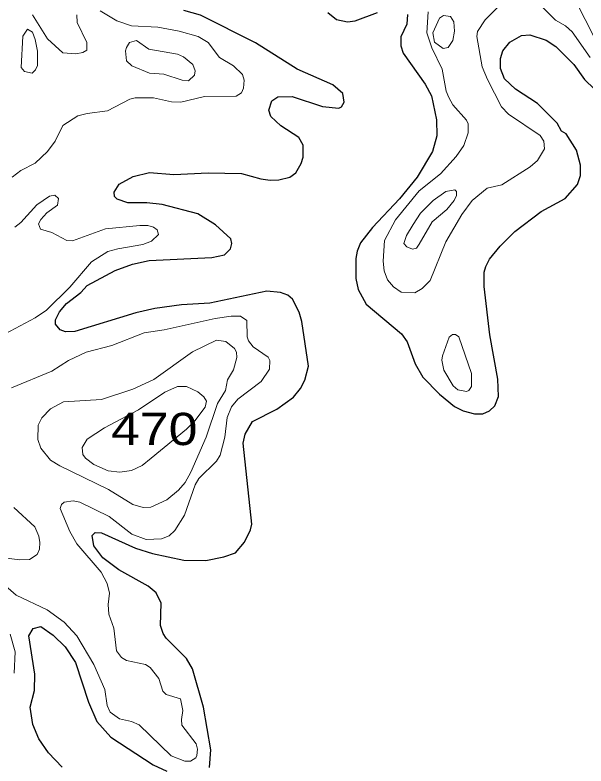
# Model space of a CAD drawing. Extents: x 577 to 602.9, y 7483.8 to 7511.6.
# Drawn here: x 588.281 to 589.694, y 7508.784 to 7510.642 of the extents above; entities that cross this region are included whole.
import ezdxf
from ezdxf.enums import TextEntityAlignment as Align

# ---------------------------------------------------------------- set-up
doc = ezdxf.new("R2010")
doc.units = 0
doc.header["$LTSCALE"] = 0.032
doc.layers.add('1', color=7, linetype='Continuous', lineweight=25)
doc.layers.add('2', color=7, linetype='Continuous', lineweight=13)
doc.layers.add('61', color=7, linetype='Continuous')

msp = doc.modelspace()

# ---------------------------------------------------------------- linework, layer by layer
at = {"layer": '1'}
for points in [[(588.753, 7509.2922), (588.7975, 7509.3009), (588.8269, 7509.3113), (588.8492, 7509.3375), (588.8635, 7509.3677), (588.8667, 7509.3821), (588.8452, 7509.5824), (588.8508, 7509.6047), (588.8683, 7509.6357), (588.9287, 7509.6667), (588.97, 7509.6961), (588.9875, 7509.7176), (588.9979, 7509.7383), (589.0074, 7509.7725), (588.9907, 7509.883), (588.9844, 7509.9061), (588.9677, 7509.9387), (588.9565, 7509.9482), (588.9382, 7509.9554), (588.904, 7509.9586), (588.7633, 7509.9283), (588.6925, 7509.9244), (588.6265, 7509.9156), (588.5796, 7509.9045), (588.4285, 7509.8584), (588.4055, 7509.8576), (588.3927, 7509.8631), (588.3808, 7509.8767), (588.3808, 7509.8878), (588.3904, 7509.9069), (588.4079, 7509.9275), (588.4436, 7509.9554), (588.4595, 7509.9721), (588.5287, 7510.0094), (588.5717, 7510.0254), (588.613, 7510.0341), (588.7681, 7510.0413), (588.7991, 7510.0484), (588.8142, 7510.0635), (588.8174, 7510.0762), (588.815, 7510.0882), (588.7768, 7510.1224), (588.7331, 7510.1494), (588.6448, 7510.1725), (588.6074, 7510.1772), (588.5597, 7510.1772), (588.5335, 7510.186), (588.5271, 7510.1923), (588.5263, 7510.2035), (588.5383, 7510.2234), (588.5732, 7510.2424), (588.6138, 7510.252), (588.6742, 7510.2472), (588.7585, 7510.2512), (588.8412, 7510.2496), (588.8889, 7510.2361), (588.9128, 7510.2329), (588.9335, 7510.2337), (588.9613, 7510.2408), (588.9756, 7510.2512), (588.9891, 7510.2742), (588.9939, 7510.2901), (588.9939, 7510.3196), (588.9836, 7510.3387), (588.939, 7510.3673), (588.9144, 7510.3903), (588.9088, 7510.4062), (588.9168, 7510.4293), (588.9311, 7510.4388), (588.9669, 7510.4396), (589.0424, 7510.415), (589.0822, 7510.411), (589.0893, 7510.4142), (589.0957, 7510.4261), (589.0925, 7510.4476), (589.0678, 7510.4691), (588.9796, 7510.508), (588.8762, 7510.5724), (588.7402, 7510.6408), (588.6989, 7510.6527)], [(589.0551, 7510.648), (589.0766, 7510.6305), (589.1036, 7510.6249), (589.1227, 7510.6273), (589.1784, 7510.648)], [(589.2523, 7510.6432), (589.2507, 7510.6193), (589.2356, 7510.5875), (589.2356, 7510.5653), (589.242, 7510.547), (589.2961, 7510.4707), (589.312, 7510.442), (589.3239, 7510.3824), (589.3255, 7510.3426), (589.3144, 7510.3037), (589.2762, 7510.2408), (589.2324, 7510.1868), (589.1657, 7510.116), (589.1362, 7510.0778), (589.1275, 7510.0572), (589.1243, 7510.0389), (589.1243, 7509.9896), (589.1307, 7509.9625), (589.1498, 7509.926), (589.238, 7509.8528), (589.2515, 7509.8329), (589.2714, 7509.7788), (589.2905, 7509.7454), (589.3318, 7509.7033), (589.3692, 7509.6731), (589.3899, 7509.662), (589.4185, 7509.6548), (589.4392, 7509.6548), (589.4559, 7509.662), (589.4686, 7509.6747), (589.4782, 7509.6977), (589.4758, 7509.7407), (589.4567, 7509.8504), (589.4424, 7509.9697), (589.4424, 7510.0055), (589.4464, 7510.0198), (589.4559, 7510.0373), (589.4821, 7510.0699), (589.5179, 7510.1057), (589.5831, 7510.1558), (589.6428, 7510.1876), (589.6738, 7510.2226), (589.6809, 7510.2448), (589.6809, 7510.2703), (589.6706, 7510.3068), (589.6451, 7510.3474), (589.634, 7510.3546), (589.6229, 7510.3736), (589.5744, 7510.4229), (589.5203, 7510.4579), (589.4925, 7510.4834), (589.4829, 7510.5096), (589.4829, 7510.5343), (589.4885, 7510.5526), (589.506, 7510.574), (589.5346, 7510.5907), (589.5553, 7510.5923), (589.5958, 7510.5796), (589.6197, 7510.5637), (589.6642, 7510.5192), (589.6905, 7510.4818), (589.7159, 7510.4579)], [(588.7625, 7508.7801), (588.7657, 7508.8238), (588.7474, 7508.9296), (588.7204, 7509.0242), (588.7052, 7509.0497), (588.6552, 7509.0998), (588.6472, 7509.1117), (588.6408, 7509.1316), (588.6424, 7509.1864), (588.6305, 7509.2119), (588.6106, 7509.2286), (588.5375, 7509.2691), (588.4977, 7509.2986), (588.4754, 7509.328), (588.4715, 7509.3542), (588.4794, 7509.3614), (588.4945, 7509.3606), (588.5788, 7509.3224), (588.621, 7509.3097), (588.6989, 7509.293), (588.753, 7509.2922)], [(588.3975, 7508.7809), (588.3633, 7508.8159), (588.3395, 7508.8509), (588.3244, 7508.8867), (588.318, 7508.9288), (588.3291, 7508.9702), (588.3299, 7509.0107), (588.3148, 7509.1053), (588.3259, 7509.1236), (588.3442, 7509.1284), (588.3752, 7509.1077), (588.4047, 7509.0783), (588.4301, 7509.0393), (588.4627, 7508.9415), (588.4834, 7508.8938), (588.5176, 7508.8549), (588.6225, 7508.7865), (588.6567, 7508.7706)]]:
    msp.add_lwpolyline(points, dxfattribs=at)
at = {"layer": '2'}
for points in [[(589.7183, 7510.5804), (589.6666, 7510.6814), (589.6531, 7510.7339), (589.6547, 7510.7553), (589.6658, 7510.7903), (589.6658, 7510.807), (589.661, 7510.8237), (589.6094, 7510.8786), (589.564, 7510.9183), (589.5513, 7510.9382), (589.5481, 7510.9501), (589.5505, 7510.9637), (589.5632, 7510.9724), (589.6006, 7510.9851), (589.7135, 7510.9859)], [(589.3549, 7510.4373), (589.3644, 7510.419), (589.3986, 7510.3816), (589.4026, 7510.372), (589.4026, 7510.3498), (589.3923, 7510.3188), (589.3732, 7510.2917), (589.3342, 7510.2488), (589.281, 7510.2067), (589.2229, 7510.1351), (589.1959, 7510.0834), (589.1919, 7510.0325), (589.1943, 7510.0087), (589.203, 7509.9864), (589.2181, 7509.9689), (589.2372, 7509.9562), (589.2706, 7509.9546), (589.2889, 7509.9649), (589.3088, 7509.9848), (589.347, 7510.0802), (589.3867, 7510.1478), (589.4122, 7510.1828), (589.4495, 7510.213), (589.4861, 7510.2218), (589.5561, 7510.2663), (589.5744, 7510.2814), (589.5919, 7510.3108), (589.5903, 7510.3291), (589.5807, 7510.3434), (589.5028, 7510.3959), (589.4853, 7510.4142), (589.4503, 7510.4818), (589.4376, 7510.5136), (589.4241, 7510.5883), (589.4257, 7510.6011), (589.4448, 7510.6297), (589.4758, 7510.6607)], [(589.5863, 7510.6615), (589.6189, 7510.6289), (589.6436, 7510.6146), (589.6603, 7510.6003), (589.7048, 7510.5366)], [(588.4341, 7510.6424), (588.4349, 7510.6233), (588.4587, 7510.5732), (588.4587, 7510.5549), (588.4484, 7510.5486), (588.4309, 7510.5454), (588.3991, 7510.5478), (588.3609, 7510.5828), (588.3236, 7510.6416)], [(588.8436, 7510.4945), (588.8213, 7510.516), (588.7871, 7510.5366), (588.7593, 7510.5732), (588.7339, 7510.5883), (588.687, 7510.6019), (588.6345, 7510.6114), (588.5693, 7510.6146), (588.5327, 7510.6273), (588.4913, 7510.652)], [(589.304, 7510.6496), (589.3, 7510.5971), (589.3128, 7510.5605), (589.3382, 7510.508), (589.3485, 7510.4532), (589.3549, 7510.4373)], [(588.2735, 7510.24), (588.2949, 7510.2567), (588.3307, 7510.275), (588.3609, 7510.3037), (588.38, 7510.3291), (588.3991, 7510.3681), (588.4365, 7510.3919), (588.4595, 7510.3983), (588.5096, 7510.4047), (588.5653, 7510.4333), (588.578, 7510.4365), (588.6233, 7510.4365), (588.6679, 7510.4269), (588.6909, 7510.4261), (588.7498, 7510.4396), (588.8285, 7510.4404), (588.8412, 7510.4492), (588.846, 7510.4603), (588.8484, 7510.4802), (588.8436, 7510.4945)], [(588.256, 7509.8528), (588.3307, 7509.8926), (588.3586, 7509.9116), (588.4166, 7509.9681), (588.4699, 7510.0309), (588.5104, 7510.0564), (588.5351, 7510.0635), (588.5971, 7510.0739), (588.6186, 7510.0818), (588.6361, 7510.0985), (588.6329, 7510.1104), (588.6233, 7510.1168), (588.6098, 7510.1208), (588.5899, 7510.1208), (588.5049, 7510.1128), (588.423, 7510.0826), (588.4086, 7510.0834), (588.3721, 7510.1033), (588.3434, 7510.112), (588.3387, 7510.1247), (588.3442, 7510.1359), (588.3593, 7510.1518), (588.3856, 7510.1709), (588.388, 7510.1876), (588.3792, 7510.1955), (588.3657, 7510.1931), (588.3347, 7510.1717), (588.2949, 7510.1279), (588.2798, 7510.1168)], [(588.4333, 7509.3335), (588.4166, 7509.3638), (588.3927, 7509.421), (588.3959, 7509.4306), (588.4023, 7509.4361), (588.4245, 7509.4393), (588.4412, 7509.4361), (588.5136, 7509.4011), (588.5701, 7509.3574), (588.6051, 7509.3439), (588.6432, 7509.3455), (588.6623, 7509.3534), (588.6766, 7509.3662), (588.7005, 7509.4043), (588.7267, 7509.4791), (588.7355, 7509.495), (588.7792, 7509.5379), (588.7887, 7509.553), (588.7999, 7509.5968), (588.8062, 7509.6461), (588.8166, 7509.6723), (588.8325, 7509.6914), (588.8905, 7509.7351), (588.9104, 7509.7653), (588.912, 7509.7868), (588.9072, 7509.7948), (588.8706, 7509.821), (588.8587, 7509.8353), (588.8555, 7509.8456), (588.8547, 7509.8854), (588.8388, 7509.8965), (588.8158, 7509.8965), (588.776, 7509.891), (588.6496, 7509.8623), (588.6003, 7509.8552), (588.52, 7509.8242), (588.4564, 7509.8075), (588.4134, 7509.7868), (588.3721, 7509.7606), (588.2719, 7509.7192)], [(588.2472, 7509.2994), (588.2926, 7509.2938), (588.3164, 7509.2946), (588.3355, 7509.3073), (588.3411, 7509.32), (588.3419, 7509.3367), (588.3395, 7509.3526), (588.3299, 7509.3757), (588.2774, 7509.4234)], [(588.2226, 7509.2588), (588.2838, 7509.2063), (588.3601, 7509.1697), (588.4023, 7509.1395), (588.4333, 7509.1053), (588.4762, 7509.0346), (588.5033, 7508.9725), (588.5088, 7508.9336), (588.516, 7508.9169), (588.5391, 7508.9002), (588.5693, 7508.8938), (588.5884, 7508.8859), (588.6671, 7508.8087), (588.7013, 7508.796), (588.7148, 7508.796), (588.7286, 7508.8035), (588.7312, 7508.8095), (588.7328, 7508.8257), (588.7293, 7508.8383), (588.6941, 7508.8843), (588.6925, 7508.8986), (588.6965, 7508.9209), (588.6901, 7508.9495), (588.6552, 7508.9606), (588.6464, 7508.9686), (588.6369, 7509.0004), (588.6154, 7509.0274), (588.6035, 7509.0346), (588.5565, 7509.0449), (588.5446, 7509.0521), (588.5319, 7509.0688), (588.5255, 7509.1244), (588.5128, 7509.1594), (588.5112, 7509.1833), (588.5144, 7509.2111), (588.5088, 7509.2349), (588.4937, 7509.2636), (588.4333, 7509.3335)], [(588.2782, 7509.0131), (588.2814, 7509.0664), (588.2687, 7509.1101)]]:
    msp.add_lwpolyline(points, dxfattribs=at)
for points in [[(589.3406, 7510.5589), (589.3533, 7510.5613), (589.3644, 7510.5788), (589.3692, 7510.6019), (589.3676, 7510.6249), (589.3589, 7510.6376), (589.3414, 7510.64), (589.3318, 7510.6337), (589.3151, 7510.5972), (589.319, 7510.5744)], [(588.3363, 7510.5168), (588.3315, 7510.5056), (588.3228, 7510.4977), (588.3037, 7510.5017), (588.2957, 7510.512), (588.2997, 7510.5891), (588.3116, 7510.6066), (588.3236, 7510.5995), (588.3307, 7510.5812), (588.3363, 7510.5518)], [(588.5565, 7510.5279), (588.5701, 7510.516), (588.6138, 7510.4977), (588.6488, 7510.4953), (588.6949, 7510.4802), (588.71, 7510.4786), (588.7251, 7510.4929), (588.7267, 7510.5033), (588.7212, 7510.5192), (588.6981, 7510.5382), (588.683, 7510.5446), (588.6122, 7510.5573), (588.5812, 7510.5788), (588.5645, 7510.5732), (588.5565, 7510.5613), (588.5542, 7510.5526)], [(589.2817, 7510.0747), (589.2746, 7510.0651), (589.2651, 7510.0619), (589.2507, 7510.0683), (589.2436, 7510.0762), (589.2499, 7510.0961), (589.2666, 7510.1232), (589.2849, 7510.151), (589.3159, 7510.1828), (589.3477, 7510.2051), (589.37, 7510.209), (589.374, 7510.2051), (589.374, 7510.1947), (589.3684, 7510.1828), (589.3501, 7510.1605), (589.3136, 7510.1303)], [(589.339, 7509.7987), (589.3374, 7509.7876), (589.3422, 7509.7629), (589.3652, 7509.724), (589.3772, 7509.7144), (589.3986, 7509.7105), (589.4042, 7509.7128), (589.4106, 7509.7224), (589.4106, 7509.755), (589.3796, 7509.8456), (589.3716, 7509.8512), (589.3637, 7509.8512), (589.3557, 7509.8448)], [(588.5979, 7509.4234), (588.617, 7509.4242), (588.6567, 7509.4425), (588.6854, 7509.4663), (588.7021, 7509.4854), (588.7156, 7509.5109), (588.7538, 7509.5975), (588.7824, 7509.6802), (588.8015, 7509.7128), (588.807, 7509.7391), (588.8213, 7509.7637), (588.8301, 7509.794), (588.8293, 7509.8075), (588.8237, 7509.8162), (588.8023, 7509.8337), (588.7792, 7509.8369), (588.7204, 7509.8083), (588.6241, 7509.7399), (588.5725, 7509.716), (588.4945, 7509.6906), (588.4007, 7509.6842), (588.3689, 7509.6675), (588.3474, 7509.6453), (588.3379, 7509.627), (588.3371, 7509.5912), (588.3442, 7509.5697), (588.3689, 7509.5403), (588.3912, 7509.526), (588.512, 7509.4679), (588.5725, 7509.4306)], [(588.6178, 7509.5451), (588.7052, 7509.6166), (588.7259, 7509.6373), (588.7514, 7509.6715), (588.7545, 7509.6866), (588.7482, 7509.6969), (588.7331, 7509.7097), (588.7052, 7509.7224), (588.683, 7509.7224), (588.652, 7509.7089), (588.5868, 7509.6651), (588.5025, 7509.6206), (588.4595, 7509.592), (588.4468, 7509.5713), (588.4484, 7509.5546), (588.4548, 7509.5451), (588.476, 7509.5296), (588.5112, 7509.5137), (588.5401, 7509.5104), (588.5688, 7509.5148), (588.5953, 7509.5267)]]:
    msp.add_lwpolyline(points, close=True, dxfattribs=at)

# ---------------------------------------------------------------- texts
at = {"layer": '61', "width": 1.2}
msp.add_text('470', height=0.08, dxfattribs=at).set_placement((588.6254, 7509.5775), align=Align.CENTER)

doc.saveas('drawing.dxf')
